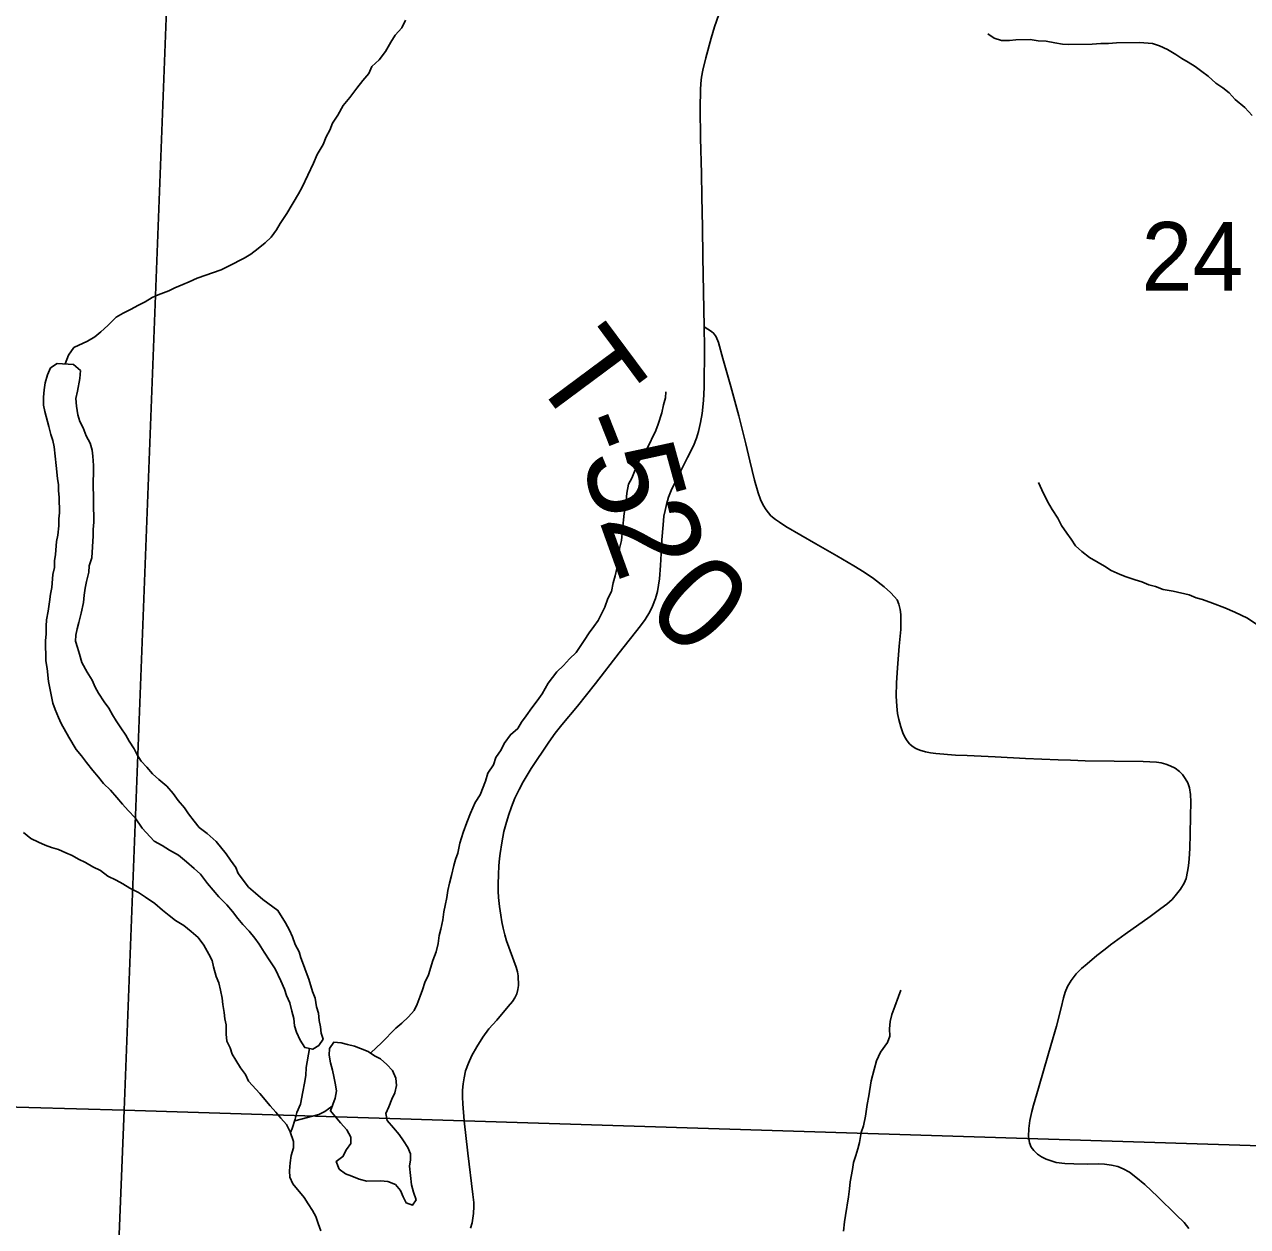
# Model space of a CAD drawing. Extents: x -7.9 to 76.1, y 0 to 22.
# Drawn here: x 7.211 to 7.957, y 17.148 to 17.882 of the extents above; entities that cross this region are included whole.
import ezdxf

# ---------------------------------------------------------------- set-up
doc = ezdxf.new("R2010")
doc.units = 0
for name, color, linetype in [('GM_X_County_Road', 7, 'Continuous'), ('GM_X_Minor_River', 7, 'Continuous'), ('GM_X_Section', 7, 'Continuous'), ('GM_X_Section_Text', 7, 'Continuous'), ('GM_X_Township_Road', 7, 'Continuous'), ('GM_X_Township_Road_Text', 7, 'Continuous')]:
    doc.layers.add(name, color=color, linetype=linetype)

msp = doc.modelspace()

# ---------------------------------------------------------------- linework, layer by layer
at = {"layer": 'GM_X_County_Road'}
msp.add_lwpolyline([(7.48285, 17.14726), (7.48371, 17.15057), (7.48423, 17.15335), (7.48459, 17.15621), (7.48479, 17.16065), (7.48472, 17.16305), (7.48423, 17.16797), (7.48115, 17.19321), (7.47899, 17.2128), (7.47805, 17.22325), (7.47783, 17.22741), (7.47792, 17.23168), (7.47826, 17.23546), (7.47881, 17.23913), (7.47981, 17.24335), (7.48159, 17.24812), (7.48359, 17.25268), (7.48659, 17.25812), (7.49037, 17.26401), (7.49403, 17.26901), (7.49881, 17.27435), (7.5057, 17.28268), (7.50837, 17.28579), (7.50978, 17.28801), (7.51095, 17.29043), (7.5117, 17.29301), (7.51203, 17.29559), (7.51178, 17.30143), (7.51145, 17.30393), (7.5107, 17.30668), (7.50478, 17.32268), (7.5037, 17.32634), (7.5027, 17.33043), (7.50187, 17.33434), (7.5012, 17.33851), (7.50053, 17.34376), (7.49995, 17.34918), (7.4997, 17.35301), (7.49961, 17.35742), (7.49978, 17.36334), (7.50012, 17.36859), (7.50053, 17.37301), (7.50095, 17.37618), (7.50195, 17.38259), (7.5032, 17.38951), (7.50439, 17.39383), (7.50596, 17.39924), (7.50781, 17.40456), (7.50992, 17.40979), (7.51242, 17.41512), (7.51489, 17.41977), (7.51989, 17.42797), (7.53061, 17.44407), (7.53446, 17.44949), (7.53842, 17.45467), (7.54799, 17.46613), (7.55914, 17.47993), (7.57348, 17.49856), (7.5866, 17.51502), (7.58947, 17.51888), (7.59221, 17.52355), (7.59387, 17.52705), (7.59568, 17.53185), (7.59687, 17.53613), (7.5976, 17.53983), (7.59809, 17.54379), (7.59878, 17.552), (7.59919, 17.55933), (7.59961, 17.56766), (7.60027, 17.57667), (7.60086, 17.582), (7.60153, 17.58542), (7.60236, 17.58925), (7.60361, 17.59358), (7.6052, 17.59774), (7.60744, 17.60241), (7.61527, 17.61783), (7.61886, 17.62491), (7.62069, 17.62966), (7.62203, 17.63383), (7.62321, 17.6392), (7.62409, 17.64468), (7.62489, 17.65271), (7.62545, 17.6605), (7.62568, 17.68506), (7.62545, 17.69754), (7.62462, 17.74032), (7.62445, 17.75849), (7.62402, 17.77707), (7.62369, 17.79124), (7.62319, 17.81282), (7.62294, 17.83116), (7.62311, 17.84224), (7.62336, 17.84616), (7.62369, 17.84998), (7.62461, 17.8544), (7.62644, 17.8619), (7.62969, 17.8739), (7.63178, 17.88074), (7.63428, 17.88824)], dxfattribs=at)
at = {"layer": 'GM_X_Minor_River'}
for points in [[(7.44308, 17.88487), (7.44087, 17.88028), (7.43676, 17.87566), (7.43416, 17.87145), (7.43083, 17.86571), (7.4271, 17.86072), (7.42261, 17.85648), (7.42077, 17.85228), (7.41704, 17.84805), (7.41331, 17.84344), (7.40922, 17.83768), (7.40512, 17.83269), (7.40178, 17.82695), (7.39844, 17.82196), (7.39698, 17.81776), (7.39476, 17.81356), (7.39293, 17.80897), (7.38922, 17.80285), (7.38702, 17.7975), (7.38001, 17.78297), (7.3778, 17.77876), (7.37076, 17.76689), (7.36667, 17.76076), (7.36445, 17.75693), (7.3611, 17.75232), (7.35735, 17.74885), (7.35323, 17.74538), (7.34873, 17.7419), (7.34459, 17.73956), (7.33555, 17.73488), (7.33066, 17.73253), (7.31594, 17.72739), (7.31104, 17.72505), (7.30727, 17.72347), (7.30237, 17.72151), (7.2986, 17.71956), (7.29219, 17.71719), (7.28842, 17.71562), (7.28429, 17.7129), (7.28014, 17.71095), (7.27525, 17.70822), (7.27073, 17.70588), (7.26659, 17.70354), (7.26135, 17.69853), (7.25723, 17.69468), (7.25348, 17.69159), (7.24897, 17.68887), (7.24068, 17.68495), (7.23733, 17.68035), (7.23534, 17.67502)], [(7.7985, 17.87646), (7.80233, 17.87386), (7.8069, 17.8724), (7.81182, 17.87247), (7.81561, 17.8729), (7.82433, 17.87302), (7.82927, 17.87233), (7.8342, 17.87202), (7.83953, 17.87095), (7.84409, 17.87026), (7.84788, 17.86993), (7.86229, 17.87013), (7.86759, 17.87058), (7.87214, 17.87064), (7.87706, 17.87109), (7.89109, 17.87129), (7.89906, 17.87064), (7.90325, 17.86918), (7.90821, 17.86697), (7.91319, 17.864), (7.91701, 17.86139), (7.92084, 17.85916), (7.92504, 17.85656), (7.92925, 17.85358), (7.93309, 17.8506), (7.93769, 17.84648), (7.94191, 17.84351), (7.94574, 17.84052), (7.94959, 17.83639), (7.95534, 17.83154), (7.95996, 17.82666)], [(7.35378, 17.32067), (7.35107, 17.32444), (7.3476, 17.32857), (7.34375, 17.33269), (7.34067, 17.33645), (7.33758, 17.34059), (7.33411, 17.34472), (7.32911, 17.34959), (7.32564, 17.35372), (7.32217, 17.35785), (7.31792, 17.36349), (7.31409, 17.36686), (7.30948, 17.37097), (7.30449, 17.37508), (7.29914, 17.37805), (7.29455, 17.38102), (7.28959, 17.38361), (7.28227, 17.39149), (7.27801, 17.39789), (7.27378, 17.40239), (7.27031, 17.40614), (7.26685, 17.41027), (7.26299, 17.41478), (7.25876, 17.4189), (7.25568, 17.42265), (7.25221, 17.42679), (7.24835, 17.43167), (7.24526, 17.43581), (7.24217, 17.43956), (7.23752, 17.4471), (7.23285, 17.45539), (7.23128, 17.45917), (7.22932, 17.46408), (7.22775, 17.46786), (7.22694, 17.47203), (7.22611, 17.47695), (7.22529, 17.48112), (7.22443, 17.48909), (7.2236, 17.49364), (7.22343, 17.50617), (7.22376, 17.50997), (7.22369, 17.51491), (7.22402, 17.51872), (7.22508, 17.52405), (7.22576, 17.52976), (7.22645, 17.53432), (7.22716, 17.53851), (7.2278, 17.5465), (7.22888, 17.55069), (7.22883, 17.55487), (7.22953, 17.55868), (7.23018, 17.56667), (7.23088, 17.57048), (7.23157, 17.57618), (7.23151, 17.58036), (7.23183, 17.58416), (7.2317, 17.59366), (7.23127, 17.59745), (7.23122, 17.60125), (7.23079, 17.60504), (7.22992, 17.61301), (7.22862, 17.62439), (7.22781, 17.62818), (7.22662, 17.63196), (7.22542, 17.63688), (7.22302, 17.64596), (7.22221, 17.64975), (7.22214, 17.65469), (7.22246, 17.65925), (7.22316, 17.66344), (7.22461, 17.6684), (7.22645, 17.6726), (7.23058, 17.67532), (7.24045, 17.67469)], [(7.24045, 17.67469), (7.24467, 17.67095), (7.24436, 17.66601), (7.24294, 17.65839), (7.24187, 17.65382), (7.24231, 17.64927), (7.24314, 17.64396), (7.24434, 17.6398), (7.24629, 17.63603), (7.24825, 17.63112), (7.25059, 17.62659), (7.25178, 17.62243), (7.25222, 17.61863), (7.25267, 17.61294), (7.25274, 17.60801), (7.25242, 17.60344), (7.25277, 17.57837), (7.25245, 17.57381), (7.25251, 17.57001), (7.25155, 17.5567), (7.2501, 17.55175), (7.24978, 17.54794), (7.24834, 17.54222), (7.24764, 17.53803), (7.24694, 17.53385), (7.24662, 17.52928), (7.2452, 17.5228), (7.24376, 17.51709), (7.24267, 17.51327), (7.24197, 17.50946), (7.24164, 17.50566), (7.24283, 17.50188), (7.24402, 17.49772), (7.24561, 17.4928), (7.24873, 17.48676), (7.25183, 17.48187), (7.25378, 17.47771), (7.25573, 17.47394), (7.25921, 17.46867), (7.26192, 17.46491), (7.26425, 17.46076), (7.26658, 17.457), (7.26929, 17.45286), (7.27239, 17.44834), (7.27434, 17.44457), (7.27743, 17.44005), (7.27938, 17.43628), (7.2817, 17.43251), (7.28517, 17.42876), (7.28864, 17.42463), (7.29248, 17.42126), (7.29747, 17.41715), (7.30132, 17.41265), (7.30441, 17.40851), (7.30826, 17.40401), (7.31059, 17.40024), (7.31406, 17.39573), (7.31715, 17.39197), (7.32213, 17.38824), (7.32751, 17.38338), (7.33368, 17.37586), (7.33638, 17.3721), (7.33948, 17.36758), (7.34105, 17.36381), (7.34723, 17.35554), (7.35145, 17.35179), (7.35605, 17.34806), (7.36525, 17.34135), (7.3699, 17.33381), (7.37224, 17.32929), (7.37419, 17.32513), (7.37577, 17.3206), (7.37811, 17.31607), (7.3793, 17.31229), (7.38087, 17.30813), (7.38245, 17.3036), (7.38403, 17.29944), (7.38641, 17.29187), (7.38798, 17.28772), (7.38881, 17.28241), (7.39, 17.27863), (7.39045, 17.27407), (7.39126, 17.27029), (7.39169, 17.26649), (7.39288, 17.26271), (7.39027, 17.25888), (7.38652, 17.25654), (7.38157, 17.25762), (7.37886, 17.26214), (7.37651, 17.26704), (7.37532, 17.27083), (7.37488, 17.27538), (7.37368, 17.27992), (7.37248, 17.28484), (7.37052, 17.28937), (7.36933, 17.29316), (7.36698, 17.29844), (7.36347, 17.30561), (7.36037, 17.31051), (7.35688, 17.31578), (7.35378, 17.32067)], [(7.60205, 17.65802), (7.60172, 17.65421), (7.60064, 17.65002), (7.59957, 17.64507), (7.59739, 17.6382), (7.59592, 17.63438), (7.59039, 17.62291), (7.58445, 17.61409), (7.58336, 17.61028), (7.58116, 17.60531), (7.57931, 17.60148), (7.57825, 17.59615), (7.57759, 17.58893), (7.57653, 17.58359), (7.5762, 17.57979), (7.57552, 17.5737), (7.57486, 17.56724), (7.57379, 17.56228), (7.57346, 17.55848), (7.57275, 17.55467), (7.57206, 17.5501), (7.57098, 17.54553), (7.56991, 17.54134), (7.56884, 17.536), (7.56662, 17.5318), (7.5648, 17.52645), (7.56074, 17.51842), (7.55814, 17.51458), (7.55516, 17.51074), (7.55219, 17.50614), (7.54736, 17.49886), (7.54324, 17.495), (7.53951, 17.49077), (7.53539, 17.48692), (7.53018, 17.48001), (7.52648, 17.4735), (7.5235, 17.46928), (7.52015, 17.46505), (7.5168, 17.46007), (7.51382, 17.45623), (7.5116, 17.4524), (7.5071, 17.44854), (7.50338, 17.44317), (7.50154, 17.43934), (7.49819, 17.43474), (7.49674, 17.43016), (7.49339, 17.42518), (7.49195, 17.42022), (7.48865, 17.41182), (7.48568, 17.40722), (7.48273, 17.40072), (7.48054, 17.39499), (7.47835, 17.38888), (7.47616, 17.38239), (7.47511, 17.3763), (7.47364, 17.37248), (7.47256, 17.36866), (7.47113, 17.36257), (7.47005, 17.35799), (7.46898, 17.35342), (7.46828, 17.34923), (7.46721, 17.34428), (7.4665, 17.34047), (7.46581, 17.33552), (7.46475, 17.32981), (7.46367, 17.32599), (7.46298, 17.32105), (7.46191, 17.31609), (7.45971, 17.31074), (7.45717, 17.30197), (7.45496, 17.29738), (7.45351, 17.2928), (7.45205, 17.28898), (7.45022, 17.28402), (7.44837, 17.28019), (7.44502, 17.27635), (7.4409, 17.27249), (7.43715, 17.2694), (7.42855, 17.26055), (7.42196, 17.25444)], [(7.82956, 17.60266), (7.83152, 17.59813), (7.83503, 17.59096), (7.83776, 17.58606), (7.84124, 17.58079), (7.84358, 17.57627), (7.84667, 17.57175), (7.84938, 17.56799), (7.85209, 17.56385), (7.85593, 17.56049), (7.86053, 17.55675), (7.86588, 17.55379), (7.8697, 17.55156), (7.87391, 17.54896), (7.87925, 17.54637), (7.88307, 17.54491), (7.8884, 17.54308), (7.89259, 17.542), (7.89678, 17.54016), (7.90097, 17.53908), (7.90554, 17.53724), (7.91162, 17.53619), (7.92152, 17.53405), (7.92571, 17.53221), (7.92952, 17.53112), (7.93562, 17.52892), (7.94324, 17.52599), (7.94934, 17.52342), (7.95698, 17.51972), (7.96272, 17.516)], [(7.20988, 17.38897), (7.21448, 17.38524), (7.21906, 17.38302), (7.22326, 17.38118), (7.22707, 17.37971), (7.23126, 17.37863), (7.23584, 17.37641), (7.23965, 17.37494), (7.24348, 17.37272), (7.24768, 17.3705), (7.25226, 17.3679), (7.25684, 17.36568), (7.26144, 17.36233), (7.26641, 17.35974), (7.27061, 17.35751), (7.27481, 17.35491), (7.28016, 17.35233), (7.28437, 17.34935), (7.29011, 17.34563), (7.29472, 17.34151), (7.29894, 17.33815), (7.30277, 17.33517), (7.30774, 17.3322), (7.31234, 17.32846), (7.31656, 17.32472), (7.32004, 17.32021), (7.32315, 17.31455), (7.3251, 17.31078)], [(7.3251, 17.31078), (7.32591, 17.30699), (7.32751, 17.30094), (7.32908, 17.29716), (7.33028, 17.29262), (7.3311, 17.28769), (7.33153, 17.2839), (7.33236, 17.27897), (7.33279, 17.27518), (7.3336, 17.27139), (7.33368, 17.26569), (7.33412, 17.26152), (7.33607, 17.25737), (7.33726, 17.25358), (7.33959, 17.24982), (7.34231, 17.24529), (7.3454, 17.24116), (7.34735, 17.23701), (7.35428, 17.2295), (7.36045, 17.22199), (7.36391, 17.21824), (7.367, 17.21448), (7.37046, 17.21073), (7.3728, 17.20621), (7.37478, 17.20016), (7.37483, 17.19636), (7.37338, 17.19178), (7.37269, 17.18721), (7.37237, 17.18227), (7.37243, 17.17847), (7.37438, 17.17432), (7.38132, 17.16605), (7.38365, 17.16229), (7.38636, 17.15815), (7.3883, 17.15438), (7.38988, 17.15022), (7.39146, 17.14568)], [(7.74548, 17.29267), (7.74402, 17.28885), (7.74183, 17.28274), (7.74, 17.27778), (7.73892, 17.27359), (7.73861, 17.26902), (7.73867, 17.26447), (7.7372, 17.26065), (7.73311, 17.25489), (7.73053, 17.24954), (7.72909, 17.2442), (7.72729, 17.23734), (7.7259, 17.2282), (7.72484, 17.22287), (7.7238, 17.21564), (7.72274, 17.20992), (7.72128, 17.20573), (7.72023, 17.19963), (7.71914, 17.19582), (7.71806, 17.19162), (7.7166, 17.18742), (7.7159, 17.18324), (7.71449, 17.17562), (7.71417, 17.17144), (7.71348, 17.16649), (7.71174, 17.15507), (7.71103, 17.15126), (7.71035, 17.14555)], [(7.44959, 17.16472), (7.44801, 17.16926), (7.44681, 17.1738), (7.44552, 17.18518), (7.44622, 17.18899), (7.44617, 17.19279), (7.4446, 17.19656), (7.44189, 17.20071), (7.43918, 17.20447), (7.43571, 17.2086), (7.43186, 17.2131), (7.43104, 17.21727), (7.43288, 17.22148), (7.43471, 17.22606), (7.43656, 17.22988), (7.43763, 17.23446), (7.43719, 17.23901), (7.43523, 17.24354), (7.43177, 17.24729), (7.42793, 17.25066), (7.42411, 17.25251), (7.42028, 17.25511), (7.41571, 17.25695), (7.4119, 17.25841), (7.40771, 17.2595), (7.4039, 17.26058), (7.39935, 17.2609), (7.39675, 17.25707), (7.39643, 17.25288), (7.39725, 17.24833), (7.39845, 17.24379), (7.39926, 17.24001), (7.40007, 17.23584), (7.40089, 17.23129), (7.4002, 17.22672), (7.39727, 17.21908), (7.40344, 17.21157), (7.40729, 17.20744), (7.40963, 17.20292), (7.40968, 17.19912), (7.40708, 17.19529), (7.40486, 17.19108), (7.40073, 17.18798), (7.40269, 17.18345), (7.40652, 17.18046), (7.41034, 17.17899), (7.41491, 17.17716), (7.41948, 17.17608), (7.42782, 17.1762), (7.43237, 17.17588), (7.43695, 17.17405), (7.44003, 17.17029), (7.4416, 17.16651), (7.44355, 17.16274), (7.44731, 17.16136), (7.44959, 17.16472)], [(7.38442, 17.257), (7.3825, 17.24547), (7.38219, 17.24053), (7.38149, 17.23596), (7.38043, 17.23063), (7.37902, 17.22301), (7.37681, 17.21804), (7.37573, 17.21385), (7.37391, 17.20812), (7.37296, 17.20573)], [(7.37547, 17.21282), (7.3901, 17.2167), (7.39386, 17.21866), (7.39837, 17.22176)]]:
    msp.add_lwpolyline(points, dxfattribs=at)
at = {"layer": 'GM_X_Section'}
for points in [[(7.30832, 18.18256), (7.27135, 17.21935), (6.25293, 17.24785), (6.28986, 18.21295)], [(7.30832, 18.18256), (8.32828, 18.1522), (8.28945, 17.18745), (7.27135, 17.21935)], [(6.25293, 17.24785), (7.27135, 17.21935), (7.23119, 16.21858), (6.22272, 16.24155)], [(7.27135, 17.21935), (8.28945, 17.18745), (8.25576, 16.1845), (7.23119, 16.21858)]]:
    msp.add_lwpolyline(points, close=True, dxfattribs=at)
at = {"layer": 'GM_X_Township_Road'}
msp.add_lwpolyline([(7.92122, 17.14713), (7.91837, 17.15074), (7.91344, 17.15545), (7.90227, 17.16653), (7.89437, 17.17398), (7.88889, 17.17858), (7.88505, 17.18154), (7.88122, 17.18362), (7.87782, 17.18505), (7.87399, 17.18581), (7.86982, 17.18636), (7.8662, 17.18658), (7.85963, 17.18647), (7.85094, 17.18663), (7.84563, 17.18685), (7.84031, 17.18749), (7.83725, 17.18836), (7.83418, 17.18938), (7.83137, 17.19082), (7.82892, 17.19256), (7.82664, 17.19468), (7.82505, 17.19684), (7.8239, 17.19948), (7.82336, 17.20332), (7.8236, 17.20825), (7.82421, 17.2131), (7.8254, 17.21867), (7.82647, 17.22245), (7.82948, 17.23273), (7.83296, 17.24473), (7.83708, 17.25878), (7.84037, 17.27062), (7.84332, 17.2818), (7.8448, 17.28797), (7.84579, 17.29142), (7.84726, 17.29486), (7.84947, 17.29848), (7.85247, 17.30259), (7.85568, 17.30583), (7.85913, 17.30876), (7.86503, 17.31373), (7.87015, 17.31769), (7.87347, 17.32027), (7.88241, 17.32692), (7.89766, 17.33758), (7.90407, 17.34241), (7.90783, 17.34511), (7.91098, 17.34805), (7.91377, 17.35126), (7.91615, 17.3543), (7.91838, 17.35796), (7.91955, 17.36076), (7.92048, 17.36506), (7.92101, 17.3686), (7.92142, 17.3728), (7.92175, 17.37921), (7.92198, 17.38801), (7.92225, 17.39861), (7.92249, 17.40765), (7.92232, 17.41209), (7.92167, 17.41612), (7.92051, 17.41932), (7.91903, 17.42179), (7.9173, 17.42426), (7.91549, 17.42607), (7.91279, 17.42812), (7.90991, 17.42968), (7.90719, 17.43066), (7.90432, 17.43141), (7.9014, 17.43184), (7.89344, 17.43231), (7.85798, 17.43268), (7.84895, 17.43298), (7.84145, 17.43323), (7.82146, 17.43417), (7.80304, 17.43504), (7.78586, 17.43585), (7.77871, 17.43618), (7.76688, 17.43716), (7.76351, 17.43757), (7.76046, 17.43823), (7.75701, 17.43921), (7.75455, 17.4402), (7.75233, 17.4416), (7.75068, 17.44308), (7.74928, 17.44481), (7.74797, 17.44709), (7.74669, 17.44976), (7.74534, 17.45343), (7.74413, 17.45782), (7.74339, 17.46153), (7.74293, 17.46603), (7.74262, 17.47217), (7.74271, 17.48024), (7.74338, 17.48939), (7.74449, 17.50277), (7.74534, 17.51287), (7.74551, 17.51805), (7.74534, 17.52207), (7.74501, 17.52512), (7.74427, 17.52824), (7.74312, 17.53087), (7.74164, 17.53284), (7.73918, 17.53539), (7.73523, 17.53893), (7.72866, 17.54394), (7.72298, 17.54781), (7.71673, 17.55175), (7.70637, 17.55791), (7.69363, 17.56507), (7.67522, 17.57575), (7.67136, 17.5783), (7.66889, 17.58003), (7.66618, 17.58233), (7.66462, 17.58406), (7.6633, 17.58586), (7.66149, 17.58882), (7.65985, 17.59228), (7.65837, 17.59622), (7.65615, 17.60395), (7.65328, 17.61591), (7.65081, 17.62623), (7.64654, 17.64324), (7.64161, 17.66116), (7.63687, 17.6784), (7.63418, 17.68815), (7.63275, 17.69149), (7.63132, 17.69356), (7.62989, 17.69475), (7.62545, 17.69754)], dxfattribs=at)

# ---------------------------------------------------------------- texts
at = {"layer": 'GM_X_Section_Text'}
msp.add_text('24', height=0.041856, rotation=0.00001, dxfattribs=at).set_placement((7.89232, 17.71978))
at = {"layer": 'GM_X_Township_Road_Text'}
for s, rotation, p in [('T', 306.62733, (7.51868, 17.66901)), ('-', 291.5492, (7.54212, 17.63835)), ('5', 285.42217, (7.55018, 17.61817)), ('2', 289.78138, (7.56091, 17.57993)), ('0', 316.18812, (7.58816, 17.52326))]:
    msp.add_text(s, height=0.05682, rotation=rotation, dxfattribs=at).set_placement(p)

doc.saveas('drawing.dxf')
